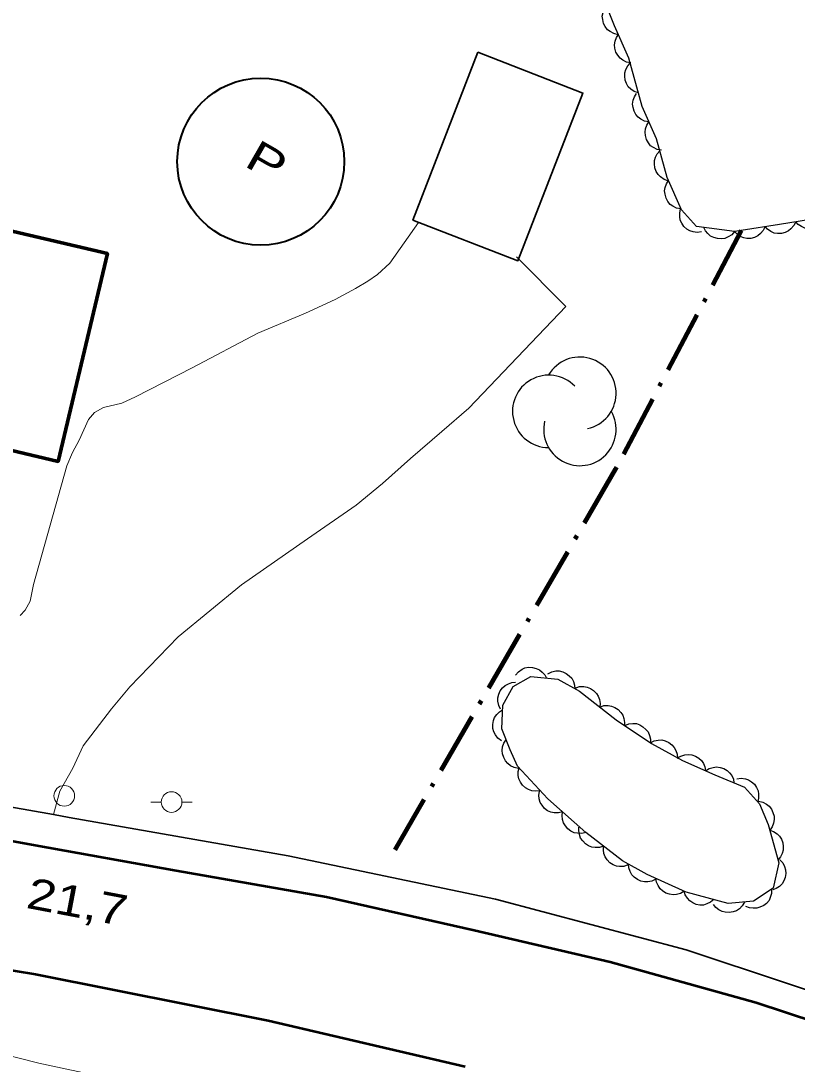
# Model space of a CAD drawing. Extents: x 355726 to 357533, y 5103782 to 5105258.
# Drawn here: x 356692.4 to 356730.1, y 5104518.1 to 5104568.7 of the extents above; entities that cross this region are included whole.
import ezdxf

# ---------------------------------------------------------------- set-up
doc = ezdxf.new("R2010")
doc.units = 0
doc.header["$LTSCALE"] = 0.6
doc.linetypes.add('DOT_DASHED', pattern=[7.7, 5, -1.2, 0.3, -1.2])
doc.linetypes.add('LONG_DASHED', pattern=[7.5, 6, -1.5])
for name, color, linetype, lineweight in [('19', 7, 'Continuous', 13), ('2', 7, 'LONG_DASHED', 13), ('21', 7, 'LONG_DASHED', 35), ('22', 7, 'Continuous', 13), ('3', 7, 'Continuous', 140), ('31', 7, 'Continuous', 35), ('36', 7, 'Continuous', 13), ('38', 7, 'Continuous', 40), ('41', 7, 'DOT_DASHED', 90), ('44', 7, 'Continuous', 25)]:
    doc.layers.add(name, color=color, linetype=linetype, lineweight=lineweight)

msp = doc.modelspace()

# ---------------------------------------------------------------- linework, layer by layer
at = {"layer": '19'}
for points in [[(356692.41, 5104539.88), (356692.65, 5104540.13), (356692.9, 5104540.58), (356693.05, 5104541.38), (356694.68, 5104547.13), (356694.94, 5104547.77), (356695.27, 5104548.37), (356695.73, 5104549.38), (356696.02, 5104549.72), (356696.45, 5104549.96), (356697.34, 5104550.16), (356698, 5104550.47), (356700.75, 5104551.88), (356703.93, 5104553.55), (356706.23, 5104554.52), (356707.68, 5104555.19), (356708.66, 5104555.72), (356709.25, 5104556.08), (356709.72, 5104556.4), (356710.32, 5104556.95), (356711.71, 5104558.92)], [(356694.02, 5104530.23), (356694.33, 5104531.36), (356694.96, 5104532.48), (356695.46, 5104533.57), (356696.84, 5104535.35), (356697.73, 5104536.42), (356700.06, 5104538.84), (356703.13, 5104541.36), (356706.33, 5104543.6), (356708.7, 5104545.22), (356709.97, 5104546.27), (356711.32, 5104547.48), (356712.84, 5104548.79), (356714.15, 5104549.92), (356718.85, 5104554.85), (356716.46, 5104557.25)]]:
    msp.add_lwpolyline(points, dxfattribs=at)
at = {"layer": '2'}
msp.add_lwpolyline([(356696.57, 5104517.49), (356693.32, 5104518.18), (356691.22, 5104518.72)], dxfattribs=at)
at = {"layer": '21', "linetype": 'Continuous', "lineweight": 53}
for points in [[(356738.32, 5104517.34), (356732.44, 5104519.68), (356728.08, 5104521.11), (356721, 5104523.08), (356714.41, 5104524.62), (356707.25, 5104526.23), (356699.97, 5104527.5), (356693.14, 5104528.73), (356686.68, 5104529.92)], [(356683.29, 5104524.12), (356693.15, 5104522.5), (356704.43, 5104520.26), (356713.97, 5104518.03)]]:
    msp.add_lwpolyline(points, dxfattribs=at)
at = {"layer": '22', "lineweight": 35}
msp.add_lwpolyline([(356688.85, 5104531.14), (356694.02, 5104530.23), (356694.79, 5104530.09), (356705.4, 5104528.23), (356715.45, 5104526.13), (356724.68, 5104523.68), (356734.5, 5104520.41), (356743.72, 5104516.84)], dxfattribs=at)
at = {"layer": '31'}
msp.add_lwpolyline([(356714.59, 5104567.17), (356711.44, 5104559.04), (356716.53, 5104557.07), (356719.68, 5104565.19), (356714.59, 5104567.17)], close=True, dxfattribs=at)
at = {"layer": '31', "lineweight": 70}
msp.add_lwpolyline([(356686.49, 5104559.8), (356696.64, 5104557.41), (356694.25, 5104547.34), (356684.11, 5104549.74), (356686.49, 5104559.8)], close=True, dxfattribs=at)
at = {"layer": '36'}
for p, q in [((356698.75, 5104530.84), (356699.25, 5104530.84)), ((356700.75, 5104530.84), (356700.25, 5104530.84))]:
    msp.add_line(p, q, dxfattribs=at)
for centre in [(356694.549, 5104531.14), (356699.747, 5104530.84)]:
    msp.add_circle(centre, 0.5, dxfattribs=at)
at = {"layer": '38'}
msp.add_circle((356704.071, 5104561.87), 4.046, dxfattribs=at)
at = {"layer": '41'}
msp.add_lwpolyline([(356727.35, 5104558.53), (356721.25, 5104546.95), (356710.56, 5104528.53)], dxfattribs=at)
at = {"layer": '44', "linetype": 'DOT_DASHED'}
msp.add_lwpolyline([(356747.84, 5104557.18), (356747.49, 5104557.78), (356746.96, 5104558.53), (356746.35, 5104559.2), (356746.21, 5104559.3), (356742.72, 5104560.3), (356741.05, 5104560.84), (356739.21, 5104561.09), (356735.45, 5104560.05), (356733.74, 5104559.83), (356731.38, 5104559.18), (356729.2, 5104558.83), (356727.35, 5104558.53), (356727.02, 5104558.48), (356725.18, 5104558.73), (356724.45, 5104559.53), (356723.76, 5104561.1), (356723.24, 5104562.97), (356722.55, 5104564.54), (356721.9, 5104566.88), (356721.21, 5104568.45), (356720.39, 5104570.49)], dxfattribs=at)
at = {"layer": '44'}
for points in [[(356721.38, 5104568.02), (356721.18, 5104568.07), (356721, 5104568.17), (356720.87, 5104568.26), (356720.76, 5104568.41), (356720.68, 5104568.57), (356720.64, 5104568.76), (356720.62, 5104568.92), (356720.66, 5104569.09), (356720.72, 5104569.27), (356720.82, 5104569.41)], [(356722, 5104566.66), (356721.79, 5104566.69), (356721.61, 5104566.79), (356721.48, 5104566.88), (356721.37, 5104567.02), (356721.28, 5104567.18), (356721.23, 5104567.37), (356721.21, 5104567.53), (356721.24, 5104567.7), (356721.3, 5104567.88), (356721.4, 5104568.03)], [(356722.37, 5104565.2), (356722.17, 5104565.26), (356722, 5104565.38), (356721.88, 5104565.5), (356721.79, 5104565.65), (356721.73, 5104565.82), (356721.71, 5104566.01), (356721.71, 5104566.17), (356721.76, 5104566.34), (356721.85, 5104566.51), (356721.97, 5104566.64)], [(356722.88, 5104563.79), (356722.67, 5104563.83), (356722.49, 5104563.92), (356722.36, 5104564.02), (356722.25, 5104564.15), (356722.16, 5104564.32), (356722.11, 5104564.5), (356722.09, 5104564.66), (356722.12, 5104564.84), (356722.18, 5104565.01), (356722.28, 5104565.17)], [(356723.48, 5104562.42), (356723.28, 5104562.46), (356723.1, 5104562.55), (356722.96, 5104562.64), (356722.85, 5104562.78), (356722.76, 5104562.94), (356722.72, 5104563.13), (356722.69, 5104563.29), (356722.72, 5104563.46), (356722.78, 5104563.64), (356722.88, 5104563.79)], [(356723.8, 5104560.94), (356723.61, 5104561.01), (356723.44, 5104561.13), (356723.32, 5104561.24), (356723.23, 5104561.39), (356723.17, 5104561.57), (356723.15, 5104561.76), (356723.15, 5104561.92), (356723.2, 5104562.09), (356723.28, 5104562.25), (356723.4, 5104562.39)], [(356724.43, 5104559.58), (356724.22, 5104559.62), (356724.04, 5104559.71), (356723.91, 5104559.8), (356723.8, 5104559.94), (356723.71, 5104560.1), (356723.66, 5104560.29), (356723.64, 5104560.45), (356723.67, 5104560.62), (356723.73, 5104560.8), (356723.82, 5104560.95)], [(356725.42, 5104558.46), (356725.22, 5104558.43), (356725.02, 5104558.46), (356724.86, 5104558.51), (356724.71, 5104558.6), (356724.57, 5104558.73), (356724.47, 5104558.89), (356724.4, 5104559.04), (356724.37, 5104559.21), (356724.37, 5104559.39), (356724.41, 5104559.57)], [(356728.51, 5104558.72), (356728.42, 5104558.53), (356728.28, 5104558.38), (356728.16, 5104558.27), (356728, 5104558.2), (356727.82, 5104558.15), (356727.63, 5104558.15), (356727.47, 5104558.17), (356727.3, 5104558.24), (356727.15, 5104558.35), (356727.03, 5104558.48)], [(356729.99, 5104558.96), (356729.9, 5104558.77), (356729.76, 5104558.62), (356729.64, 5104558.51), (356729.48, 5104558.44), (356729.3, 5104558.39), (356729.11, 5104558.39), (356728.95, 5104558.41), (356728.78, 5104558.48), (356728.63, 5104558.59), (356728.51, 5104558.72)], [(356731.47, 5104559.19), (356731.38, 5104559), (356731.25, 5104558.85), (356731.12, 5104558.75), (356730.96, 5104558.67), (356730.78, 5104558.63), (356730.59, 5104558.63), (356730.43, 5104558.65), (356730.27, 5104558.72), (356730.11, 5104558.83), (356729.99, 5104558.96)], [(356727.03, 5104558.48), (356726.89, 5104558.32), (356726.71, 5104558.22), (356726.56, 5104558.15), (356726.39, 5104558.13), (356726.2, 5104558.14), (356726.02, 5104558.2), (356725.87, 5104558.26), (356725.74, 5104558.38), (356725.62, 5104558.52), (356725.54, 5104558.68)], [(356716.42, 5104536.99), (356716.56, 5104537.15), (356716.73, 5104537.27), (356716.87, 5104537.34), (356717.05, 5104537.37), (356717.23, 5104537.36), (356717.42, 5104537.31), (356717.57, 5104537.25), (356717.71, 5104537.14), (356717.83, 5104537), (356717.91, 5104536.84)], [(356717.98, 5104537.05), (356718.17, 5104537.15), (356718.37, 5104537.19), (356718.53, 5104537.19), (356718.7, 5104537.15), (356718.87, 5104537.07), (356719.02, 5104536.96), (356719.14, 5104536.84), (356719.22, 5104536.68), (356719.28, 5104536.51), (356719.29, 5104536.33)], [(356715.69, 5104535.34), (356715.6, 5104535.52), (356715.56, 5104535.72), (356715.56, 5104535.89), (356715.6, 5104536.06), (356715.67, 5104536.23), (356715.79, 5104536.38), (356715.91, 5104536.49), (356716.07, 5104536.57), (356716.24, 5104536.63), (356716.42, 5104536.65)], [(356719.31, 5104536.36), (356719.51, 5104536.43), (356719.72, 5104536.43), (356719.88, 5104536.41), (356720.04, 5104536.34), (356720.2, 5104536.24), (356720.33, 5104536.1), (356720.42, 5104535.97), (356720.48, 5104535.81), (356720.51, 5104535.62), (356720.5, 5104535.44)], [(356720.5, 5104535.44), (356720.7, 5104535.51), (356720.9, 5104535.51), (356721.07, 5104535.49), (356721.23, 5104535.42), (356721.38, 5104535.32), (356721.51, 5104535.18), (356721.61, 5104535.05), (356721.67, 5104534.89), (356721.7, 5104534.7), (356721.69, 5104534.52)], [(356715.73, 5104533.81), (356715.56, 5104533.93), (356715.44, 5104534.1), (356715.36, 5104534.24), (356715.32, 5104534.41), (356715.31, 5104534.6), (356715.35, 5104534.79), (356715.4, 5104534.94), (356715.51, 5104535.08), (356715.64, 5104535.21), (356715.79, 5104535.31)], [(356721.71, 5104534.55), (356721.9, 5104534.63), (356722.1, 5104534.65), (356722.27, 5104534.64), (356722.43, 5104534.58), (356722.59, 5104534.49), (356722.73, 5104534.36), (356722.84, 5104534.24), (356722.91, 5104534.07), (356722.95, 5104533.89), (356722.95, 5104533.71)], [(356716.56, 5104532.47), (356716.35, 5104532.51), (356716.17, 5104532.6), (356716.04, 5104532.7), (356715.93, 5104532.83), (356715.84, 5104533), (356715.79, 5104533.18), (356715.77, 5104533.34), (356715.79, 5104533.52), (356715.85, 5104533.69), (356715.95, 5104533.84)], [(356722.95, 5104533.71), (356723.13, 5104533.8), (356723.33, 5104533.84), (356723.5, 5104533.85), (356723.67, 5104533.8), (356723.84, 5104533.73), (356723.99, 5104533.61), (356724.1, 5104533.49), (356724.19, 5104533.34), (356724.24, 5104533.16), (356724.26, 5104532.98)], [(356724.25, 5104532.96), (356724.42, 5104533.07), (356724.62, 5104533.13), (356724.78, 5104533.15), (356724.96, 5104533.12), (356725.13, 5104533.06), (356725.29, 5104532.96), (356725.42, 5104532.85), (356725.52, 5104532.71), (356725.59, 5104532.54), (356725.62, 5104532.36)], [(356717.61, 5104531.39), (356717.4, 5104531.36), (356717.2, 5104531.39), (356717.04, 5104531.44), (356716.89, 5104531.53), (356716.76, 5104531.65), (356716.65, 5104531.81), (356716.58, 5104531.96), (356716.55, 5104532.13), (356716.55, 5104532.32), (356716.59, 5104532.49)], [(356725.62, 5104532.35), (356725.79, 5104532.47), (356725.99, 5104532.52), (356726.15, 5104532.55), (356726.33, 5104532.52), (356726.5, 5104532.47), (356726.67, 5104532.37), (356726.79, 5104532.26), (356726.89, 5104532.12), (356726.97, 5104531.95), (356727, 5104531.77)], [(356727.14, 5104531.97), (356727.35, 5104532), (356727.55, 5104531.97), (356727.71, 5104531.92), (356727.85, 5104531.82), (356727.99, 5104531.7), (356728.09, 5104531.54), (356728.17, 5104531.39), (356728.19, 5104531.22), (356728.19, 5104531.03), (356728.15, 5104530.86)], [(356718.69, 5104530.36), (356718.49, 5104530.31), (356718.29, 5104530.32), (356718.13, 5104530.35), (356717.97, 5104530.42), (356717.82, 5104530.53), (356717.7, 5104530.68), (356717.61, 5104530.82), (356717.56, 5104530.99), (356717.55, 5104531.17), (356717.57, 5104531.35)], [(356728.19, 5104530.88), (356728.39, 5104530.84), (356728.57, 5104530.74), (356728.71, 5104530.64), (356728.81, 5104530.5), (356728.89, 5104530.34), (356728.94, 5104530.15), (356728.95, 5104529.99), (356728.92, 5104529.82), (356728.85, 5104529.64), (356728.75, 5104529.49)], [(356719.82, 5104529.37), (356719.62, 5104529.32), (356719.41, 5104529.33), (356719.25, 5104529.35), (356719.09, 5104529.43), (356718.95, 5104529.54), (356718.83, 5104529.69), (356718.74, 5104529.83), (356718.69, 5104530), (356718.67, 5104530.18), (356718.69, 5104530.36)], [(356720.68, 5104528.7), (356720.48, 5104528.64), (356720.28, 5104528.64), (356720.11, 5104528.65), (356719.95, 5104528.72), (356719.8, 5104528.82), (356719.67, 5104528.96), (356719.57, 5104529.09), (356719.51, 5104529.26), (356719.48, 5104529.44), (356719.49, 5104529.62)], [(356728.73, 5104529.48), (356728.92, 5104529.42), (356729.09, 5104529.3), (356729.21, 5104529.19), (356729.3, 5104529.04), (356729.37, 5104528.87), (356729.39, 5104528.68), (356729.39, 5104528.51), (356729.34, 5104528.34), (356729.25, 5104528.18), (356729.14, 5104528.04)], [(356721.86, 5104527.79), (356721.67, 5104527.72), (356721.46, 5104527.72), (356721.3, 5104527.73), (356721.14, 5104527.8), (356720.98, 5104527.9), (356720.85, 5104528.04), (356720.75, 5104528.18), (356720.7, 5104528.34), (356720.67, 5104528.52), (356720.68, 5104528.7)], [(356729.22, 5104528.04), (356729.36, 5104527.89), (356729.45, 5104527.71), (356729.5, 5104527.55), (356729.51, 5104527.38), (356729.48, 5104527.19), (356729.41, 5104527.02), (356729.33, 5104526.87), (356729.2, 5104526.75), (356729.05, 5104526.65), (356728.88, 5104526.58)], [(356723.21, 5104527.11), (356723.02, 5104527.01), (356722.82, 5104526.98), (356722.66, 5104526.97), (356722.49, 5104527.01), (356722.32, 5104527.08), (356722.17, 5104527.2), (356722.05, 5104527.32), (356721.97, 5104527.47), (356721.91, 5104527.65), (356721.89, 5104527.83)], [(356724.59, 5104526.52), (356724.41, 5104526.41), (356724.22, 5104526.36), (356724.05, 5104526.34), (356723.88, 5104526.37), (356723.7, 5104526.43), (356723.54, 5104526.54), (356723.42, 5104526.64), (356723.33, 5104526.79), (356723.25, 5104526.96), (356723.22, 5104527.14)], [(356726.03, 5104526.12), (356725.87, 5104525.98), (356725.69, 5104525.9), (356725.53, 5104525.85), (356725.35, 5104525.85), (356725.17, 5104525.88), (356725, 5104525.96), (356724.86, 5104526.05), (356724.74, 5104526.18), (356724.64, 5104526.34), (356724.58, 5104526.51)], [(356728.82, 5104526.62), (356728.82, 5104526.41), (356728.76, 5104526.22), (356728.7, 5104526.07), (356728.58, 5104525.93), (356728.44, 5104525.82), (356728.26, 5104525.74), (356728.11, 5104525.69), (356727.93, 5104525.69), (356727.75, 5104525.71), (356727.58, 5104525.78)], [(356727.51, 5104525.99), (356727.4, 5104525.81), (356727.26, 5104525.67), (356727.12, 5104525.57), (356726.96, 5104525.52), (356726.77, 5104525.48), (356726.58, 5104525.5), (356726.42, 5104525.53), (356726.27, 5104525.62), (356726.12, 5104525.73), (356726.01, 5104525.87)]]:
    msp.add_lwpolyline(points, dxfattribs=at)
at = {"layer": '44', "linetype": 'DOT_DASHED'}
msp.add_lwpolyline([(356719.82, 5104529.37), (356717.98, 5104530.99), (356716.51, 5104532.58), (356716.16, 5104533.37), (356715.75, 5104534.38), (356715.8, 5104535.53), (356716.3, 5104536.43), (356717.16, 5104536.92), (356718.46, 5104536.79), (356719.51, 5104536.21), (356721.29, 5104534.83), (356723, 5104533.68), (356724.5, 5104532.85), (356726.08, 5104532.16), (356727.51, 5104531.56), (356728.24, 5104530.76), (356728.65, 5104529.75), (356729.18, 5104527.89), (356728.9, 5104526.67), (356727.95, 5104526.03), (356726.72, 5104525.93), (356724.68, 5104526.48), (356722.8, 5104527.33), (356721.6, 5104527.99)], close=True, dxfattribs=at)
at = {"layer": '44'}
for centre, start, end in [((356719.533, 5104550.647), 282.2692, 149.7263), ((356718.024, 5104549.77), 44.1154, 269.804), ((356719.533, 5104548.892), 166.9369, 29.6212)]:
    msp.add_arc(centre, 1.755, start, end, dxfattribs=at)

# ---------------------------------------------------------------- texts
at = {"layer": '3', "width": 1.25}
msp.add_text('21,7   ', height=1.5, rotation=349.253, dxfattribs=at).set_placement((356692.65, 5104525.72))
at = {"layer": '38', "width": 1.35}
msp.add_text('P', height=1.5, rotation=330.077, dxfattribs=at).set_placement((356703.21, 5104561.69))

doc.saveas('drawing.dxf')
